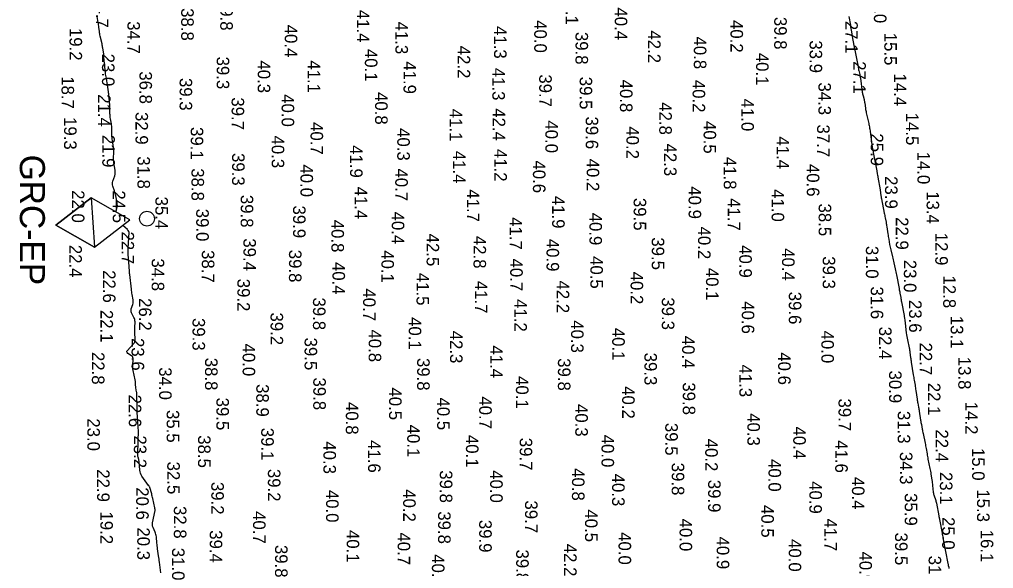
# Model space of a CAD drawing. Extents: x 1178573 to 1187098, y 693282 to 751751.
# Drawn here: x 1181099 to 1182070, y 697343 to 697890 of the extents above; entities that cross this region are included whole.
import ezdxf

# ---------------------------------------------------------------- set-up
doc = ezdxf.new("R2010")
doc.units = 0
for name, color, linetype in [('V-CHAN-NAID', 7, 'Continuous'), ('V-HYDS-MAJR', 7, 'Continuous'), ('V-HYDS-SOUN', 7, 'Continuous'), ('V-HYDS-SOUN-EXSS', 7, 'Continuous')]:
    doc.layers.add(name, color=color, linetype=linetype)

msp = doc.modelspace()

# ---------------------------------------------------------------- linework, layer by layer
at = {"layer": 'V-CHAN-NAID'}
for points in [[(1181208.47, 697690.76), (1181169.87, 697712.76), (1181134.72, 697685.58), (1181173.32, 697663.59)], [(1181169.87, 697712.76), (1181173.32, 697663.59), (1181134.72, 697685.58)]]:
    msp.add_lwpolyline(points, close=True, dxfattribs=at)
msp.add_circle((1181225.68, 697691.97), 7.39, dxfattribs=at)
at = {"layer": 'V-HYDS-MAJR'}
for points in [[(1181194.67, 697698.62), (1181195.64, 697702.11), (1181195.96, 697703.6), (1181196.11, 697705.09), (1181196.09, 697706.59), (1181195.89, 697708.1), (1181194.66, 697714.66), (1181194.4, 697715.91), (1181194.1, 697717.15), (1181193.75, 697718.37), (1181193.36, 697719.59), (1181191.71, 697724.43), (1181191.4, 697725.64), (1181191.29, 697726.85), (1181191.38, 697728.07), (1181191.67, 697729.28), (1181193.48, 697734.86), (1181193.83, 697736.2), (1181194.01, 697737.56), (1181194.03, 697738.92), (1181193.89, 697740.3), (1181192.68, 697747.69), (1181192.51, 697748.96), (1181192.4, 697750.23), (1181192.35, 697751.5), (1181192.36, 697752.78), (1181192.54, 697757.91), (1181192.55, 697759.19), (1181192.5, 697760.47), (1181192.39, 697761.74), (1181192.22, 697763.01), (1181191.14, 697769.76), (1181190.94, 697771.2), (1181190.79, 697772.63), (1181190.7, 697774.08), (1181190.67, 697775.52), (1181190.64, 697781.7), (1181190.61, 697782.95), (1181190.52, 697784.2), (1181190.38, 697785.44), (1181190.19, 697786.68), (1181189.3, 697791.63), (1181189.1, 697792.87), (1181188.95, 697794.11), (1181188.84, 697795.36), (1181188.78, 697796.61), (1181188.53, 697804.81), (1181188.49, 697805.96), (1181188.42, 697807.11), (1181188.33, 697808.26), (1181188.22, 697809.4), (1181187.74, 697813.98), (1181187.62, 697815.12), (1181187.48, 697816.27), (1181187.34, 697817.41), (1181187.18, 697818.55), (1181185.85, 697827.84), (1181185.69, 697828.87), (1181185.53, 697829.9), (1181185.36, 697830.93), (1181185.19, 697831.96), (1181184.46, 697836.07), (1181184.29, 697837.1), (1181184.14, 697838.13), (1181184.01, 697839.17), (1181183.9, 697840.2), (1181182.69, 697852.87), (1181182.67, 697853.16), (1181182.65, 697853.45), (1181182.63, 697853.74), (1181182.63, 697854.03), (1181182.61, 697855.19), (1181182.6, 697855.48), (1181182.58, 697855.77), (1181182.55, 697856.06), (1181182.51, 697856.35), (1181181.62, 697861.97), (1181181.45, 697863), (1181181.26, 697864.03), (1181181.05, 697865.05), (1181180.82, 697866.07), (1181178.97, 697873.94), (1181178.73, 697875.04), (1181178.52, 697876.15), (1181178.35, 697877.26), (1181178.21, 697878.37), (1181177.72, 697882.85), (1181177.59, 697883.97), (1181177.44, 697885.09), (1181177.28, 697886.2), (1181177.1, 697887.32), (1181176.04, 697893.62)], [(1181925.56, 697893.41), (1181926.94, 697884.87), (1181927.22, 697883.18), (1181927.5, 697881.49), (1181927.78, 697879.8), (1181928.07, 697878.11), (1181929.54, 697869.54), (1181929.68, 697868.73), (1181929.83, 697867.92), (1181929.97, 697867.11), (1181930.12, 697866.3), (1181930.71, 697863.07), (1181930.86, 697862.26), (1181931.01, 697861.45), (1181931.17, 697860.64), (1181931.34, 697859.84), (1181934.47, 697844.9), (1181934.55, 697844.46), (1181934.63, 697844.02), (1181934.69, 697843.58), (1181934.74, 697843.14), (1181934.93, 697841.36), (1181934.98, 697840.92), (1181935.05, 697840.48), (1181935.14, 697840.04), (1181935.23, 697839.6), (1181936.24, 697835.52), (1181936.43, 697834.69), (1181936.6, 697833.86), (1181936.75, 697833.02), (1181936.87, 697832.18), (1181938.79, 697818.11), (1181938.93, 697817.18), (1181939.1, 697816.25), (1181939.31, 697815.33), (1181939.55, 697814.42), (1181940.56, 697810.78), (1181940.8, 697809.86), (1181941, 697808.94), (1181941.17, 697808.01), (1181941.31, 697807.08), (1181941.97, 697802.06), (1181942.13, 697800.91), (1181942.32, 697799.77), (1181942.54, 697798.64), (1181942.79, 697797.5), (1181945.21, 697786.97), (1181945.31, 697786.52), (1181945.41, 697786.07), (1181945.5, 697785.62), (1181945.58, 697785.16), (1181945.91, 697783.34), (1181945.99, 697782.89), (1181946.07, 697782.43), (1181946.15, 697781.98), (1181946.23, 697781.52), (1181946.72, 697778.86), (1181946.83, 697778.27), (1181946.92, 697777.67), (1181947.01, 697777.07), (1181947.09, 697776.48), (1181948.37, 697765.68), (1181948.46, 697765.04), (1181948.55, 697764.4), (1181948.66, 697763.76), (1181948.77, 697763.12), (1181949.27, 697760.58), (1181949.39, 697759.94), (1181949.51, 697759.31), (1181949.63, 697758.67), (1181949.76, 697758.03), (1181953.28, 697739.66), (1181953.32, 697739.44), (1181953.35, 697739.23), (1181953.38, 697739.01), (1181953.41, 697738.8), (1181953.53, 697737.94), (1181953.56, 697737.72), (1181953.6, 697737.51), (1181953.64, 697737.29), (1181953.68, 697737.08), (1181954.12, 697735.08), (1181954.2, 697734.67), (1181954.28, 697734.27), (1181954.36, 697733.86), (1181954.43, 697733.45), (1181956.61, 697720.6), (1181956.72, 697719.88), (1181956.83, 697719.16), (1181956.94, 697718.44), (1181957.04, 697717.72), (1181957.41, 697714.82), (1181957.51, 697714.1), (1181957.62, 697713.38), (1181957.74, 697712.66), (1181957.88, 697711.94), (1181960.76, 697697.51), (1181960.98, 697696.38), (1181961.2, 697695.25), (1181961.41, 697694.12), (1181961.62, 697692.99), (1181962.45, 697688.46), (1181962.66, 697687.33), (1181962.85, 697686.19), (1181963.03, 697685.05), (1181963.21, 697683.92), (1181964.25, 697676.83), (1181964.45, 697675.49), (1181964.66, 697674.16), (1181964.88, 697672.82), (1181965.11, 697671.48), (1181966.03, 697666.15), (1181966.27, 697664.82), (1181966.53, 697663.49), (1181966.82, 697662.17), (1181967.13, 697660.85), (1181968.77, 697654.15), (1181969.13, 697652.64), (1181969.48, 697651.13), (1181969.83, 697649.62), (1181970.17, 697648.1), (1181971.5, 697642.04), (1181971.82, 697640.52), (1181972.14, 697639), (1181972.46, 697637.48), (1181972.76, 697635.96), (1181975.47, 697622.33), (1181975.68, 697621.23), (1181975.89, 697620.13), (1181976.1, 697619.03), (1181976.3, 697617.93), (1181977.08, 697613.53), (1181977.28, 697612.42), (1181977.48, 697611.32), (1181977.68, 697610.22), (1181977.89, 697609.13), (1181980.47, 697595.56), (1181980.59, 697594.94), (1181980.7, 697594.32), (1181980.8, 697593.69), (1181980.89, 697593.07), (1181981.26, 697590.56), (1181981.35, 697589.94), (1181981.43, 697589.31), (1181981.51, 697588.68), (1181981.58, 697588.05), (1181982.64, 697578.15), (1181982.85, 697576.42), (1181983.11, 697574.7), (1181983.41, 697572.99), (1181983.76, 697571.28), (1181985.48, 697563.45), (1181985.72, 697562.26), (1181985.95, 697561.06), (1181986.14, 697559.86), (1181986.31, 697558.66), (1181986.94, 697553.83), (1181987.11, 697552.62), (1181987.28, 697551.42), (1181987.46, 697550.21), (1181987.65, 697549.01), (1181989.69, 697536.39), (1181989.9, 697535.1), (1181990.11, 697533.81), (1181990.32, 697532.52), (1181990.53, 697531.23), (1181991.37, 697526.08), (1181991.58, 697524.79), (1181991.79, 697523.51), (1181991.99, 697522.22), (1181992.18, 697520.93), (1181993.48, 697512.27), (1181993.64, 697511.26), (1181993.81, 697510.25), (1181993.98, 697509.24), (1181994.17, 697508.24), (1181994.92, 697504.22), (1181995.1, 697503.21), (1181995.28, 697502.2), (1181995.45, 697501.19), (1181995.6, 697500.18), (1181996.94, 697491.29), (1181997.11, 697490.18), (1181997.29, 697489.06), (1181997.48, 697487.95), (1181997.68, 697486.83), (1181998.5, 697482.38), (1181998.71, 697481.27), (1181998.93, 697480.16), (1181999.15, 697479.05), (1181999.38, 697477.95), (1182001.43, 697468.26), (1182001.7, 697466.94), (1182001.95, 697465.63), (1182002.2, 697464.31), (1182002.43, 697462.98), (1182003.33, 697457.69), (1182003.56, 697456.36), (1182003.8, 697455.04), (1182004.05, 697453.72), (1182004.32, 697452.41), (1182006.2, 697443.21), (1182006.48, 697441.78), (1182006.75, 697440.34), (1182007, 697438.91), (1182007.24, 697437.47), (1182008.18, 697431.63), (1182008.39, 697430.23), (1182008.59, 697428.83), (1182008.76, 697427.43), (1182008.92, 697426.02), (1182009.62, 697419.46), (1182009.75, 697418.53), (1182009.93, 697417.61), (1182010.16, 697416.7), (1182010.45, 697415.8), (1182011.7, 697412.25), (1182012, 697411.35), (1182012.26, 697410.45), (1182012.49, 697409.54), (1182012.68, 697408.61), (1182015.07, 697395.89), (1182015.13, 697395.59), (1182015.19, 697395.29), (1182015.25, 697394.99), (1182015.33, 697394.69), (1182015.61, 697393.49), (1182015.68, 697393.19), (1182015.75, 697392.89), (1182015.81, 697392.59), (1182015.87, 697392.28), (1182018.33, 697378.49), (1182018.43, 697377.98), (1182018.53, 697377.46), (1182018.63, 697376.95), (1182018.73, 697376.44), (1182019.33, 697373.59), (1182019.4, 697373.25), (1182019.52, 697372.69), (1182019.54, 697372.58), (1182019.57, 697372.47), (1182019.59, 697372.36), (1182019.61, 697372.24), (1182024.22, 697348.36), (1182024.3, 697347.91), (1182024.39, 697347.46), (1182024.48, 697347.01), (1182024.57, 697346.56), (1182024.93, 697344.77), (1182025.02, 697344.32), (1182025.11, 697343.87), (1182025.19, 697343.42)], [(1181239.56, 697339.15), (1181238.11, 697349.64), (1181237.89, 697351.27), (1181237.66, 697352.9), (1181237.44, 697354.53), (1181237.21, 697356.15), (1181236.26, 697363.05), (1181236.07, 697364.48), (1181235.89, 697365.93), (1181235.74, 697367.37), (1181235.6, 697368.81), (1181235.04, 697374.98), (1181234.88, 697376.22), (1181234.61, 697377.43), (1181234.25, 697378.61), (1181233.78, 697379.77), (1181231.71, 697384.34), (1181231.29, 697385.49), (1181231.07, 697386.66), (1181231.03, 697387.86), (1181231.19, 697389.08), (1181233.66, 697401.12), (1181233.7, 697401.31), (1181233.72, 697401.51), (1181233.73, 697401.71), (1181233.72, 697401.91), (1181233.66, 697402.94), (1181233.65, 697403.02), (1181233.64, 697403.1), (1181233.63, 697403.19), (1181233.62, 697403.27), (1181233.56, 697403.6), (1181233.55, 697403.69), (1181233.53, 697403.77), (1181233.51, 697403.85), (1181233.5, 697403.93), (1181231.46, 697413.2), (1181231.21, 697414.33), (1181230.94, 697415.46), (1181230.65, 697416.58), (1181230.35, 697417.7), (1181228.64, 697423.99), (1181228.57, 697424.2), (1181228.49, 697424.4), (1181228.39, 697424.6), (1181228.28, 697424.79), (1181227.82, 697425.53), (1181227.7, 697425.71), (1181227.57, 697425.9), (1181227.45, 697426.08), (1181227.32, 697426.26), (1181220.6, 697435.56), (1181219.77, 697436.9), (1181219.14, 697438.31), (1181218.71, 697439.79), (1181218.48, 697441.35), (1181217.83, 697449.7), (1181217.77, 697450.3), (1181217.68, 697450.9), (1181217.56, 697451.5), (1181217.41, 697452.09), (1181216.75, 697454.44), (1181216.6, 697455.03), (1181216.51, 697455.62), (1181216.45, 697456.23), (1181216.45, 697456.83), (1181216.81, 697471.01), (1181216.83, 697471.76), (1181216.87, 697472.5), (1181216.91, 697473.24), (1181216.97, 697473.98), (1181217.22, 697476.95), (1181217.26, 697477.69), (1181217.28, 697478.43), (1181217.27, 697479.17), (1181217.22, 697479.91), (1181216.49, 697489.18), (1181216.4, 697490.43), (1181216.32, 697491.69), (1181216.25, 697492.94), (1181216.19, 697494.2), (1181216, 697499.22), (1181215.96, 697500.47), (1181215.92, 697501.73), (1181215.89, 697502.98), (1181215.87, 697504.24), (1181215.7, 697516.12), (1181215.67, 697516.98), (1181215.6, 697517.84), (1181215.49, 697518.7), (1181215.34, 697519.55), (1181214.62, 697523.3), (1181214.5, 697523.98), (1181214.41, 697524.67), (1181214.34, 697525.36), (1181214.31, 697526.05), (1181214.21, 697528.83), (1181214.17, 697529.53), (1181214.1, 697530.22), (1181214, 697530.9), (1181213.87, 697531.59), (1181211.86, 697540.76), (1181211.63, 697542.06), (1181211.5, 697543.36), (1181211.46, 697544.67), (1181211.53, 697545.99), (1181212.01, 697551.65), (1181211.98, 697552.73), (1181211.69, 697553.68), (1181211.14, 697554.52), (1181210.34, 697555.23), (1181206.59, 697557.83), (1181205.86, 697558.51), (1181205.57, 697559.23), (1181205.7, 697560), (1181206.26, 697560.81), (1181211.92, 697566.93), (1181212.78, 697568.05), (1181213.39, 697569.27), (1181213.74, 697570.59), (1181213.84, 697572.01), (1181213.7, 697578.11), (1181213.68, 697579.45), (1181213.67, 697580.79), (1181213.67, 697582.13), (1181213.68, 697583.46), (1181213.76, 697589.06), (1181213.7, 697590.26), (1181213.5, 697591.43), (1181213.15, 697592.56), (1181212.66, 697593.66), (1181210.34, 697598.1), (1181209.92, 697599.13), (1181209.73, 697600.17), (1181209.76, 697601.23), (1181210.02, 697602.31), (1181211.53, 697606.66), (1181211.83, 697607.75), (1181211.99, 697608.86), (1181212.01, 697609.97), (1181211.88, 697611.1), (1181210.92, 697616.6), (1181210.71, 697617.9), (1181210.51, 697619.2), (1181210.33, 697620.5), (1181210.17, 697621.8), (1181208.48, 697636.45), (1181208.46, 697636.61), (1181208.44, 697636.77), (1181208.41, 697636.93), (1181208.37, 697637.08), (1181208.22, 697637.71), (1181208.19, 697637.87), (1181208.17, 697638.02), (1181208.16, 697638.18), (1181208.15, 697638.34), (1181208.15, 697639), (1181208.15, 697639.16), (1181208.15, 697639.32), (1181208.14, 697639.48), (1181208.13, 697639.65), (1181207.13, 697653.28), (1181207, 697655.61), (1181206.93, 697657.94), (1181206.94, 697660.27), (1181207.01, 697662.6), (1181207.76, 697678.26), (1181207.75, 697678.54), (1181207.7, 697678.8), (1181207.6, 697679.06), (1181207.47, 697679.3), (1181206.83, 697680.24), (1181206.67, 697680.46), (1181206.49, 697680.68), (1181206.3, 697680.89), (1181206.1, 697681.09), (1181201.47, 697685.34)]]:
    msp.add_lwpolyline(points, dxfattribs=at)

# ---------------------------------------------------------------- texts
at = {"layer": 'V-CHAN-NAID'}
msp.add_text('GRC-EP', height=25, rotation=270, dxfattribs=at).set_placement((1181098.9, 697755.81))
at = {"layer": 'V-HYDS-SOUN'}
for s, p in [('24.7 ', (1181174.73, 697914.69)), ('39.8 ', (1181298.76, 697911.97)), ('40.1 ', (1181643.05, 697917.7)), ('16.0 ', (1181950.42, 697919.33)), ('38.8 ', (1181259.78, 697901.8)), ('41.4 ', (1181434.9, 697900.13)), ('40.4 ', (1181692.02, 697902.53)), ('39.8 ', (1181851.02, 697893.07)), ('19.2 ', (1181148.44, 697882.08)), ('34.7 ', (1181206.16, 697888.8)), ('40.4 ', (1181363.02, 697885.3)), ('41.3 ', (1181473.39, 697888.38)), ('41.3 ', (1181571.68, 697883.95)), ('40.0 ', (1181611.74, 697889.8)), ('40.2 ', (1181807.4, 697889.98)), ('27.1 ', (1181921.82, 697889.12)), ('39.8 ', (1181652.89, 697878.11)), ('42.2 ', (1181725.28, 697879.62)), ('40.8 ', (1181770.87, 697873.52)), ('15.5 ', (1181960.76, 697877.3)), ('42.2 ', (1181535.38, 697864.33)), ('33.9 ', (1181886.29, 697869.68)), ('23.0 ', (1181180.8, 697856.43)), ('39.3 ', (1181295.2, 697853.5)), ('40.1 ', (1181442.89, 697861.17)), ('40.1 ', (1181832.91, 697857.3)), ('40.3 ', (1181336.08, 697849.7)), ('41.1 ', (1181385.93, 697849.79)), ('41.9 ', (1181481.43, 697848.81)), ('41.3 ', (1181569.97, 697842.35)), ('27.1 ', (1181929.83, 697848.9)), ('18.7 ', (1181140.48, 697833.95)), ('36.8 ', (1181218.18, 697838.87)), ('39.7 ', (1181616.69, 697835.82)), ('39.5 ', (1181657.02, 697833.4)), ('14.4 ', (1181970.33, 697836.65)), ('39.3 ', (1181258.2, 697832.21)), ('40.8 ', (1181697.22, 697830.54)), ('40.2 ', (1181769.64, 697830.34)), ('34.3 ', (1181895.1, 697827.78)), ('21.4 ', (1181176.83, 697816.01)), ('39.7 ', (1181310.03, 697812.89)), ('40.0 ', (1181359.9, 697816.05)), ('40.8 ', (1181453.12, 697818.2)), ('42.8 ', (1181736.42, 697808.03)), ('41.0 ', (1181818.24, 697811.65)), ('32.9 ', (1181214.21, 697798.32)), ('41.1 ', (1181527.47, 697801.53)), ('42.4 ', (1181570.43, 697802)), ('39.6 ', (1181663.08, 697793.79)), ('14.5 ', (1181982.39, 697797.61)), ('19.3 ', (1181142.97, 697793.27)), ('40.7 ', (1181388.71, 697788.28)), ('40.0 ', (1181622.83, 697789.96)), ('40.2 ', (1181703.66, 697784.01)), ('40.5 ', (1181780.61, 697789.34)), ('37.7 ', (1181893.76, 697785.88)), ('21.9 ', (1181181.11, 697775.58)), ('39.1 ', (1181269.27, 697783.32)), ('40.3 ', (1181349.99, 697774.86)), ('40.3 ', (1181475.19, 697782.28)), ('41.4 ', (1181853.37, 697773.99)), ('25.9 ', (1181947.21, 697776.99)), ('41.9 ', (1181428.12, 697765.25)), ('42.3 ', (1181741.2, 697766.86)), ('39.3 ', (1181310.53, 697757.44)), ('41.4 ', (1181530.77, 697759.65)), ('41.2 ', (1181572, 697761.51)), ('14.0 ', (1181993.76, 697758.83)), ('31.8 ', (1181216.18, 697754.22)), ('40.0 ', (1181378.7, 697746.13)), ('40.6 ', (1181610.46, 697750.03)), ('40.2 ', (1181664.03, 697751.83)), ('41.8 ', (1181800.73, 697753.63)), ('40.6 ', (1181883.52, 697746.55)), ('38.8 ', (1181270.05, 697742.25)), ('40.7 ', (1181473.19, 697742.05)), ('23.9 ', (1181961.45, 697734.41)), ('41.4 ', (1181432.84, 697723.95)), ('41.7 ', (1181544.61, 697721.25)), ('40.9 ', (1181765.65, 697724.24)), ('41.0 ', (1181848.42, 697721.43)), ('13.4 ', (1182002.95, 697719.36)), ('35.4 ', (1181234.02, 697713.98)), ('39.8 ', (1181319.1, 697715.71)), ('41.9 ', (1181629.6, 697714.76)), ('39.5 ', (1181710.86, 697712.7)), ('41.7 ', (1181804.75, 697712.49)), ('38.5 ', (1181895.31, 697707.09)), ('39.0 ', (1181274.76, 697701.94)), ('39.9 ', (1181371.3, 697705.14)), ('40.4 ', (1181469.71, 697699.05)), ('40.9 ', (1181666.77, 697697.99)), ('40.8 ', (1181409.58, 697690.97)), ('41.7 ', (1181587.2, 697693.46)), ('22.9 ', (1181972.25, 697693.56)), ('22.7 ', (1181200.29, 697679.22)), ('42.5 ', (1181504.43, 697677.11)), ('40.2 ', (1181775.08, 697684.14)), ('12.9 ', (1182011.58, 697678.01)), ('39.4 ', (1181321.78, 697672.41)), ('42.8 ', (1181551.22, 697674.86)), ('40.9 ', (1181623.99, 697671.97)), ('39.5 ', (1181728.91, 697673.43)), ('38.7 ', (1181280.34, 697660.75)), ('39.8 ', (1181367.23, 697661.02)), ('40.1 ', (1181459.39, 697660.58)), ('40.9 ', (1181816.18, 697665.64)), ('40.4 ', (1181858.82, 697662.6)), ('31.0 ', (1181942.41, 697664.86)), ('34.8 ', (1181230.35, 697652.42)), ('40.4 ', (1181410.59, 697648.89)), ('40.7 ', (1181587.79, 697652.29)), ('40.5 ', (1181667.69, 697654.76)), ('39.3 ', (1181899.34, 697654.55)), ('23.0 ', (1181980.24, 697651.05)), ('22.6 ', (1181181.79, 697640.71)), ('41.5 ', (1181494.39, 697638.06)), ('40.2 ', (1181707.82, 697639.2)), ('40.1 ', (1181782.98, 697643)), ('39.2 ', (1181315.77, 697632.18)), ('41.7 ', (1181552.55, 697630.11)), ('42.2 ', (1181634.17, 697630.4)), ('12.8 ', (1182019.49, 697635.36)), ('40.7 ', (1181441.1, 697622.53)), ('39.6 ', (1181865.58, 697619.22)), ('31.6 ', (1181947.27, 697624.44)), ('26.2 ', (1181217.64, 697612.92)), ('39.8 ', (1181391.15, 697613.48)), ('41.2 ', (1181591.95, 697611.87)), ('39.3 ', (1181738.97, 697613.64)), ('40.6 ', (1181818.66, 697609.77)), ('23.6 ', (1181985.49, 697611.02)), ('22.1 ', (1181179.31, 697601.1)), ('39.3 ', (1181271.06, 697593.04)), ('39.2 ', (1181348.87, 697598.55)), ('40.1 ', (1181486.65, 697593.98)), ('40.3 ', (1181648.45, 697590.81)), ('13.1 ', (1182026.91, 697595.2)), ('40.8 ', (1181446.69, 697581.62)), ('42.3 ', (1181527.78, 697580.37)), ('40.1 ', (1181689.51, 697583.29)), ('40.0 ', (1181897.99, 697580.51)), ('32.4 ', (1181955.51, 697584.35)), ('23.6 ', (1181210.33, 697573.09)), ('39.5 ', (1181382.78, 697573.5)), ('40.4 ', (1181759.21, 697575.33)), ('40.0 ', (1181321.02, 697567.56)), ('41.4 ', (1181567.84, 697565.75)), ('22.7 ', (1181995.92, 697568.53)), ('22.8 ', (1181170.77, 697559.21)), ('38.8 ', (1181283.57, 697553.44)), ('39.8 ', (1181495.02, 697553.24)), ('39.8 ', (1181635.37, 697553.01)), ('39.3 ', (1181721.58, 697558.49)), ('40.6 ', (1181854.91, 697558.88)), ('13.8 ', (1182034.55, 697554.39)), ('34.0 ', (1181237.76, 697543.97)), ('41.3 ', (1181816.27, 697546.71)), ('39.8 ', (1181391.47, 697533.75)), ('40.1 ', (1181593.51, 697535.19)), ('30.9 ', (1181965.49, 697540.68)), ('38.9 ', (1181334.65, 697527.16)), ('40.5 ', (1181467.03, 697523.86)), ('40.2 ', (1181699.39, 697525.15)), ('39.8 ', (1181759.85, 697528.93)), ('22.1 ', (1182004.21, 697528.53)), ('22.6 ', (1181207.54, 697516.73)), ('39.5 ', (1181294.85, 697513.69)), ('40.5 ', (1181514.96, 697513.82)), ('40.7 ', (1181556.88, 697514.95)), ('39.7 ', (1181915.12, 697512.85)), ('40.8 ', (1181423.92, 697509.38)), ('40.3 ', (1181652.68, 697507.34)), ('14.2 ', (1182041.42, 697509.57)), ('23.0 ', (1181166.2, 697493.08)), ('35.5 ', (1181245.28, 697501.38)), ('40.3 ', (1181824.27, 697498.22)), ('31.3 ', (1181974.11, 697500.45)), ('39.1 ', (1181339.57, 697483.68)), ('40.1 ', (1181485.14, 697486.76)), ('39.5 ', (1181742.39, 697488.52)), ('40.4 ', (1181869.97, 697484.91)), ('23.2 ', (1181212.58, 697476.04)), ('38.5 ', (1181276.55, 697476.22)), ('40.1 ', (1181543.67, 697476.56)), ('39.7 ', (1181597.24, 697473.68)), ('40.0 ', (1181678.83, 697476.77)), ('40.2 ', (1181782.23, 697472.79)), ('22.4 ', (1182011.97, 697482.02)), ('40.3 ', (1181401.6, 697470.17)), ('41.6 ', (1181446.06, 697471.38)), ('41.6 ', (1181911.84, 697471.25)), ('34.3 ', (1181976.31, 697459.7)), ('15.0 ', (1182048.32, 697463.59)), ('32.5 ', (1181245.9, 697449.94)), ('39.8 ', (1181748.82, 697448.84)), ('40.0 ', (1181845.3, 697452.53)), ('22.9 ', (1181175.89, 697442.28)), ('39.2 ', (1181346.21, 697442.71)), ('39.8 ', (1181517.62, 697441.33)), ('40.0 ', (1181567.81, 697441.41)), ('40.8 ', (1181649.38, 697443.43)), ('40.3 ', (1181689.4, 697437.95)), ('40.4 ', (1181928.5, 697434.71)), ('23.1 ', (1182016.18, 697439.62)), ('39.2 ', (1181289.78, 697429.71)), ('39.9 ', (1181785.11, 697431.85)), ('40.9 ', (1181886.03, 697430.47)), ('20.6 ', (1181214.89, 697424.4)), ('40.0 ', (1181404.23, 697421.82)), ('40.2 ', (1181481.05, 697422.43)), ('35.9 ', (1181981.11, 697418.56)), ('15.3 ', (1182053.21, 697422.3)), ('32.8 ', (1181252.47, 697405.73)), ('39.7 ', (1181602.55, 697411.25)), ('40.5 ', (1181838.13, 697406.73)), ('19.2 ', (1181179.18, 697400.25)), ('40.7 ', (1181331.39, 697400.65)), ('39.8 ', (1181515.92, 697400.45)), ('40.5 ', (1181662.37, 697402.34)), ('39.9 ', (1181556.86, 697391.92)), ('40.0 ', (1181756.65, 697393.15)), ('41.7 ', (1181901.04, 697393.3)), ('25.0 ', (1182018.46, 697394.75)), ('20.3 ', (1181215.97, 697384.41)), ('39.4 ', (1181288.22, 697381.56)), ('40.1 ', (1181424.78, 697381.84)), ('40.7 ', (1181475.58, 697379.36)), ('40.0 ', (1181695.83, 697379.69)), ('39.5 ', (1181971.43, 697379.21)), ('16.1 ', (1182056.96, 697382.14)), ('39.8 ', (1181353.35, 697366.92)), ('42.2 ', (1181641.55, 697368.1)), ('40.9 ', (1181793.67, 697375.26)), ('40.0 ', (1181865.45, 697372.8)), ('31.0 ', (1181250.65, 697364.08)), ('40.1 ', (1181509.75, 697357.7)), ('39.8 ', (1181593.74, 697362.39)), ('40.9 ', (1181935.93, 697360.39)), ('31.9 ', (1182004.96, 697356.19))]:
    msp.add_text(s, height=12.5, rotation=270, dxfattribs=at).set_placement(p)
at = {"layer": 'V-HYDS-SOUN-EXSS'}
for s, p in [('22.0 ', (1181150.78, 697720.41)), ('24.5 ', (1181191.54, 697720.22)), ('22.4 ', (1181148.22, 697665.95))]:
    msp.add_text(s, height=12.5, rotation=270, dxfattribs=at).set_placement(p)

doc.saveas('drawing.dxf')
